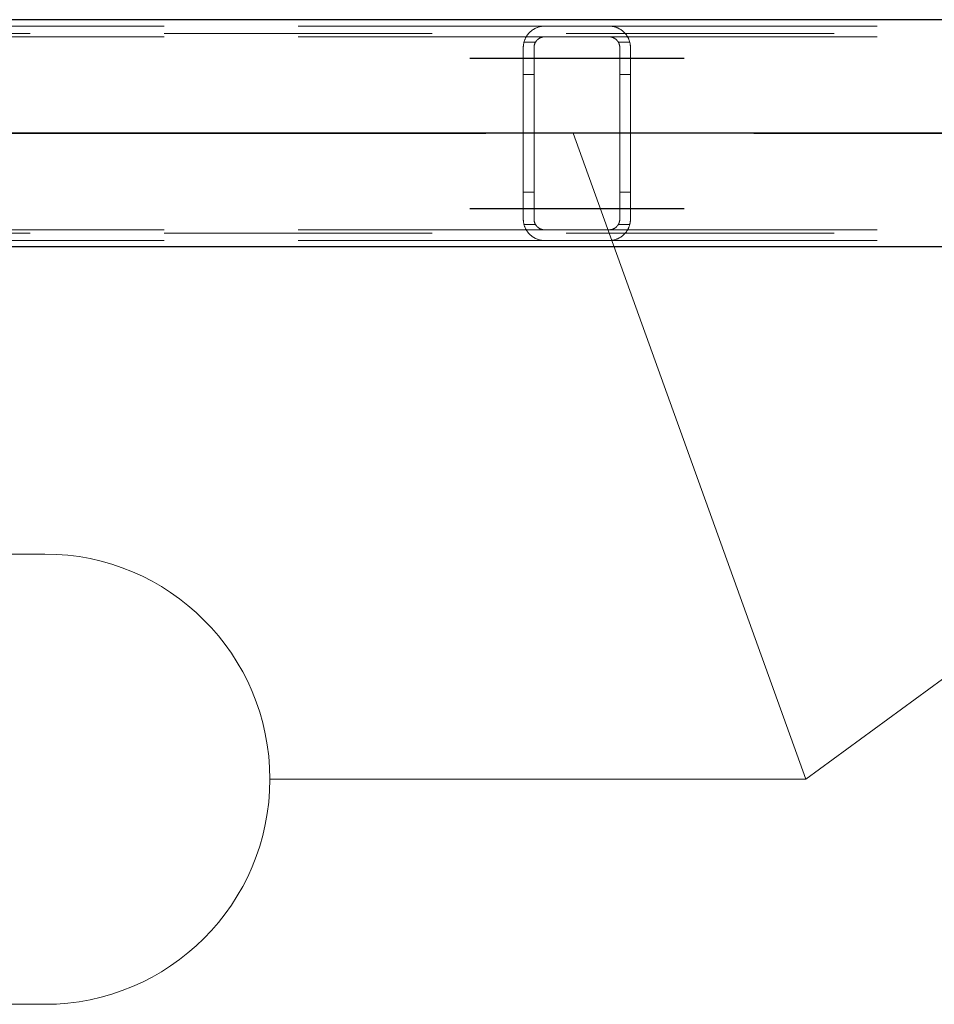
# Model space of a CAD drawing. Header units: millimetres. Extents: x -851 to 2, y 9346 to 10016.
# Tile 483 of 505: x -296.13 to -287.6, y 9781.35 to 9790.54. Entities that reach past the tile are written whole.
import ezdxf

# ---------------------------------------------------------------- set-up
doc = ezdxf.new("R2010")
doc.units = ezdxf.units.MM
doc.header["$LTSCALE"] = 10
doc.linetypes.add('HIDDEN', pattern=[0.375, 0.25, -0.125])
doc.linetypes.add('MITTE', pattern=[2, 1.25, -0.25, 0.25, -0.25])
for name, color, linetype, lineweight in [('PS_Hidden', 2, 'HIDDEN', 9), ('PS_Pos', 1, 'Continuous', 15), ('PS_Shape', 161, 'Continuous', 30), ('PS_SOLID', 7, 'Continuous', 30)]:
    doc.layers.add(name, color=color, linetype=linetype, lineweight=lineweight)
doc.layers.add('PS_Mid', color=5, linetype='MITTE')
doc.styles.add('simplex', font='simplex.shx', dxfattribs={"width": 0.75})

# ---------------------------------------------------------------- blocks, each defined once
blk = doc.blocks.new('*X1225')
at = {"layer": 'PS_Hidden', "color": 2, "linetype": 'HIDDEN'}
for p, q in [((-168.5324, 9790.4079), (-423.7324, 9790.4079)), ((-301.0324, 9790.4779), (-291.2324, 9790.4779)), ((-291.3966, 9790.392), (-291.394, 9790.3957)), ((-291.394, 9790.3957), (-291.3913, 9790.3993)), ((-291.3913, 9790.3993), (-291.3885, 9790.4029)), ((-291.3885, 9790.4029), (-291.3857, 9790.4064)), ((-291.3857, 9790.4064), (-291.3828, 9790.4098)), ((-291.3828, 9790.4098), (-291.3798, 9790.4131)), ((-291.3798, 9790.4131), (-291.3767, 9790.4164)), ((-291.3767, 9790.4164), (-291.3736, 9790.4196)), ((-291.3736, 9790.4196), (-291.3704, 9790.4227)), ((-291.3704, 9790.4227), (-291.3671, 9790.4257)), ((-291.3671, 9790.4257), (-291.3638, 9790.4287)), ((-291.3638, 9790.4287), (-291.3604, 9790.4316)), ((-291.3604, 9790.4316), (-291.3569, 9790.4344)), ((-291.3569, 9790.4344), (-291.3534, 9790.4371)), ((-291.3534, 9790.4371), (-291.3497, 9790.4399)), ((-291.3497, 9790.4399), (-291.3459, 9790.4426)), ((-291.3459, 9790.4426), (-291.3418, 9790.4453)), ((-291.3418, 9790.4453), (-291.3376, 9790.4479)), ((-291.3376, 9790.4479), (-291.3333, 9790.4505)), ((-291.3333, 9790.4505), (-291.3288, 9790.4531)), ((-291.3288, 9790.4531), (-291.3241, 9790.4556)), ((-291.3241, 9790.4556), (-291.3193, 9790.458)), ((-291.3193, 9790.458), (-291.3143, 9790.4603)), ((-291.3143, 9790.4603), (-291.3092, 9790.4625)), ((-291.3092, 9790.4625), (-291.304, 9790.4646)), ((-291.304, 9790.4646), (-291.2986, 9790.4666)), ((-291.2986, 9790.4666), (-291.2932, 9790.4684)), ((-291.2932, 9790.4684), (-291.2876, 9790.4701)), ((-291.2876, 9790.4701), (-291.2817, 9790.4717)), ((-291.2817, 9790.4717), (-291.2755, 9790.4732)), ((-291.2755, 9790.4732), (-291.2688, 9790.4746)), ((-291.2688, 9790.4746), (-291.2618, 9790.4757)), ((-291.2618, 9790.4757), (-291.2546, 9790.4767)), ((-291.2546, 9790.4767), (-291.2472, 9790.4773)), ((-291.2472, 9790.4773), (-291.2398, 9790.4778)), ((-291.2398, 9790.4778), (-291.2324, 9790.4779)), ((-291.2324, 9790.4779), (-290.6324, 9790.4779)), ((-290.6324, 9790.4779), (-290.6251, 9790.4778)), ((-290.6324, 9790.4779), (-280.8324, 9790.4779)), ((-290.6251, 9790.4778), (-290.6178, 9790.4773)), ((-290.6178, 9790.4773), (-290.6105, 9790.4767)), ((-290.6105, 9790.4767), (-290.6034, 9790.4758)), ((-290.6034, 9790.4758), (-290.5965, 9790.4746)), ((-290.5965, 9790.4746), (-290.5898, 9790.4733)), ((-290.5898, 9790.4733), (-290.5834, 9790.4718)), ((-290.5834, 9790.4718), (-290.5774, 9790.4702)), ((-290.5774, 9790.4702), (-290.5717, 9790.4684)), ((-290.5717, 9790.4684), (-290.5663, 9790.4667)), ((-290.5663, 9790.4667), (-290.5611, 9790.4648)), ((-290.5611, 9790.4648), (-290.556, 9790.4627)), ((-290.556, 9790.4627), (-290.551, 9790.4606)), ((-290.551, 9790.4606), (-290.5462, 9790.4583)), ((-290.5462, 9790.4583), (-290.5414, 9790.456)), ((-290.5414, 9790.456), (-290.5368, 9790.4535)), ((-290.5368, 9790.4535), (-290.5323, 9790.451)), ((-290.5323, 9790.451), (-290.5279, 9790.4483)), ((-290.5279, 9790.4483), (-290.5236, 9790.4457)), ((-290.5236, 9790.4457), (-290.5195, 9790.4429)), ((-290.5195, 9790.4429), (-290.5155, 9790.4401)), ((-290.5155, 9790.4401), (-290.5116, 9790.4372)), ((-290.5116, 9790.4372), (-290.5078, 9790.4343)), ((-290.5078, 9790.4343), (-290.5042, 9790.4313)), ((-290.5042, 9790.4313), (-290.5007, 9790.4284)), ((-290.5007, 9790.4284), (-290.4973, 9790.4254)), ((-290.4973, 9790.4254), (-290.4941, 9790.4223)), ((-290.4941, 9790.4223), (-290.491, 9790.4193)), ((-290.491, 9790.4193), (-290.488, 9790.4162)), ((-290.488, 9790.4162), (-290.485, 9790.4131)), ((-290.485, 9790.4131), (-290.4821, 9790.4098)), ((-290.4821, 9790.4098), (-290.4792, 9790.4065)), ((-290.4792, 9790.4065), (-290.4764, 9790.4031)), ((-290.4764, 9790.4031), (-290.4737, 9790.3996)), ((-290.4737, 9790.3996), (-290.471, 9790.396)), ((-290.471, 9790.396), (-290.4684, 9790.3924)), ((-301.0324, 9790.3779), (-291.2324, 9790.3779)), ((-291.431, 9790.3016), (-291.4303, 9790.3063)), ((-291.4303, 9790.3063), (-291.4296, 9790.311)), ((-291.4296, 9790.311), (-291.4288, 9790.3157)), ((-291.4288, 9790.3157), (-291.4278, 9790.3203)), ((-291.4278, 9790.3203), (-291.4268, 9790.3249)), ((-291.4268, 9790.3249), (-291.4256, 9790.3294)), ((-291.319, 9790.3279), (-291.4261, 9790.3279)), ((-291.4256, 9790.3294), (-291.4243, 9790.334)), ((-291.4243, 9790.334), (-291.423, 9790.3385)), ((-291.423, 9790.3385), (-291.4215, 9790.3429)), ((-291.4215, 9790.3429), (-291.4199, 9790.3473)), ((-291.4199, 9790.3473), (-291.4183, 9790.3517)), ((-291.4183, 9790.3517), (-291.4165, 9790.356)), ((-291.4165, 9790.356), (-291.4147, 9790.3602)), ((-291.4147, 9790.3602), (-291.4127, 9790.3644)), ((-291.4127, 9790.3644), (-291.4107, 9790.3685)), ((-291.4107, 9790.3685), (-291.4086, 9790.3726)), ((-291.4086, 9790.3726), (-291.4063, 9790.3766)), ((-291.4063, 9790.3766), (-291.404, 9790.3806)), ((-291.404, 9790.3806), (-291.4017, 9790.3845)), ((-291.4017, 9790.3845), (-291.3992, 9790.3883)), ((-291.3992, 9790.3883), (-291.3966, 9790.392)), ((-291.3289, 9790.3042), (-291.3294, 9790.302)), ((-291.3283, 9790.3063), (-291.3289, 9790.3042)), ((-291.3276, 9790.3085), (-291.3283, 9790.3063)), ((-291.3269, 9790.3107), (-291.3276, 9790.3085)), ((-291.3261, 9790.3128), (-291.3269, 9790.3107)), ((-291.3253, 9790.3149), (-291.3261, 9790.3128)), ((-291.3244, 9790.317), (-291.3253, 9790.3149)), ((-291.3235, 9790.3191), (-291.3244, 9790.317)), ((-291.3225, 9790.3212), (-291.3235, 9790.3191)), ((-291.3215, 9790.3233), (-291.3225, 9790.3212)), ((-291.3205, 9790.3253), (-291.3215, 9790.3233)), ((-291.3193, 9790.3273), (-291.3205, 9790.3253)), ((-291.3182, 9790.3293), (-291.3193, 9790.3273)), ((-291.317, 9790.3313), (-291.3182, 9790.3293)), ((-291.3157, 9790.3332), (-291.317, 9790.3313)), ((-291.3144, 9790.3351), (-291.3157, 9790.3332)), ((-291.3131, 9790.337), (-291.3144, 9790.3351)), ((-291.3117, 9790.3389), (-291.3131, 9790.337)), ((-291.3102, 9790.3407), (-291.3117, 9790.3389)), ((-291.3087, 9790.3425), (-291.3102, 9790.3407)), ((-291.3072, 9790.3443), (-291.3087, 9790.3425)), ((-291.3056, 9790.346), (-291.3072, 9790.3443)), ((-291.3039, 9790.3478), (-291.3056, 9790.346)), ((-291.3023, 9790.3494), (-291.3039, 9790.3478)), ((-291.3005, 9790.3511), (-291.3023, 9790.3494)), ((-291.2988, 9790.3527), (-291.3005, 9790.3511)), ((-291.297, 9790.3543), (-291.2988, 9790.3527)), ((-291.2951, 9790.3558), (-291.297, 9790.3543)), ((-291.2932, 9790.3573), (-291.2951, 9790.3558)), ((-291.2911, 9790.3588), (-291.2932, 9790.3573)), ((-291.289, 9790.3603), (-291.2911, 9790.3588)), ((-291.2868, 9790.3618), (-291.289, 9790.3603)), ((-291.2846, 9790.3632), (-291.2868, 9790.3618)), ((-291.2822, 9790.3646), (-291.2846, 9790.3632)), ((-291.2798, 9790.3659), (-291.2822, 9790.3646)), ((-291.2773, 9790.3673), (-291.2798, 9790.3659)), ((-291.2747, 9790.3685), (-291.2773, 9790.3673)), ((-291.2721, 9790.3697), (-291.2747, 9790.3685)), ((-291.2693, 9790.3708), (-291.2721, 9790.3697)), ((-291.2665, 9790.3719), (-291.2693, 9790.3708)), ((-291.2637, 9790.3729), (-291.2665, 9790.3719)), ((-291.2608, 9790.3738), (-291.2637, 9790.3729)), ((-291.2578, 9790.3746), (-291.2608, 9790.3738)), ((-291.2548, 9790.3754), (-291.2578, 9790.3746)), ((-291.2517, 9790.376), (-291.2548, 9790.3754)), ((-291.2486, 9790.3766), (-291.2517, 9790.376)), ((-291.2454, 9790.377), (-291.2486, 9790.3766)), ((-291.2422, 9790.3774), (-291.2454, 9790.377)), ((-291.239, 9790.3777), (-291.2422, 9790.3774)), ((-291.2357, 9790.3778), (-291.239, 9790.3777)), ((-291.2324, 9790.3779), (-291.2357, 9790.3778)), ((-290.6324, 9790.3779), (-291.2324, 9790.3779)), ((-290.6291, 9790.3778), (-290.6324, 9790.3779)), ((-290.6324, 9790.3779), (-280.8324, 9790.3779)), ((-290.6258, 9790.3777), (-290.6291, 9790.3778)), ((-290.6224, 9790.3774), (-290.6258, 9790.3777)), ((-290.619, 9790.377), (-290.6224, 9790.3774)), ((-290.6156, 9790.3765), (-290.619, 9790.377)), ((-290.6123, 9790.3759), (-290.6156, 9790.3765)), ((-290.6091, 9790.3751), (-290.6123, 9790.3759)), ((-290.606, 9790.3743), (-290.6091, 9790.3751)), ((-290.603, 9790.3735), (-290.606, 9790.3743)), ((-290.6001, 9790.3725), (-290.603, 9790.3735)), ((-290.5973, 9790.3715), (-290.6001, 9790.3725)), ((-290.5947, 9790.3705), (-290.5973, 9790.3715)), ((-290.5921, 9790.3694), (-290.5947, 9790.3705)), ((-290.5895, 9790.3682), (-290.5921, 9790.3694)), ((-290.5869, 9790.3669), (-290.5895, 9790.3682)), ((-290.5845, 9790.3656), (-290.5869, 9790.3669)), ((-290.582, 9790.3642), (-290.5845, 9790.3656)), ((-290.5797, 9790.3628), (-290.582, 9790.3642)), ((-290.5774, 9790.3613), (-290.5797, 9790.3628)), ((-290.5751, 9790.3598), (-290.5774, 9790.3613)), ((-290.573, 9790.3582), (-290.5751, 9790.3598)), ((-290.5709, 9790.3566), (-290.573, 9790.3582)), ((-290.5689, 9790.3551), (-290.5709, 9790.3566)), ((-290.5669, 9790.3534), (-290.5689, 9790.3551)), ((-290.5651, 9790.3518), (-290.5669, 9790.3534)), ((-290.5633, 9790.3502), (-290.5651, 9790.3518)), ((-290.5617, 9790.3486), (-290.5633, 9790.3502)), ((-290.5601, 9790.347), (-290.5617, 9790.3486)), ((-290.5585, 9790.3453), (-290.5601, 9790.347)), ((-290.557, 9790.3436), (-290.5585, 9790.3453)), ((-290.5555, 9790.3419), (-290.557, 9790.3436)), ((-290.5541, 9790.3401), (-290.5555, 9790.3419)), ((-290.5527, 9790.3383), (-290.5541, 9790.3401)), ((-290.5514, 9790.3365), (-290.5527, 9790.3383)), ((-290.55, 9790.3346), (-290.5514, 9790.3365)), ((-290.5488, 9790.3327), (-290.55, 9790.3346)), ((-290.5475, 9790.3308), (-290.5488, 9790.3327)), ((-290.5464, 9790.3288), (-290.5475, 9790.3308)), ((-290.5452, 9790.3269), (-290.5464, 9790.3288)), ((-290.4388, 9790.3279), (-290.5458, 9790.3279)), ((-290.5441, 9790.3249), (-290.5452, 9790.3269)), ((-290.5431, 9790.3229), (-290.5441, 9790.3249)), ((-290.5421, 9790.3208), (-290.5431, 9790.3229)), ((-290.5411, 9790.3188), (-290.5421, 9790.3208)), ((-290.5402, 9790.3167), (-290.5411, 9790.3188)), ((-290.5394, 9790.3146), (-290.5402, 9790.3167)), ((-290.5386, 9790.3125), (-290.5394, 9790.3146)), ((-290.5378, 9790.3104), (-290.5386, 9790.3125)), ((-290.5371, 9790.3082), (-290.5378, 9790.3104)), ((-290.5365, 9790.3061), (-290.5371, 9790.3082)), ((-290.5359, 9790.3039), (-290.5365, 9790.3061)), ((-290.5353, 9790.3018), (-290.5359, 9790.3039)), ((-290.4684, 9790.3924), (-290.4659, 9790.3887)), ((-290.4659, 9790.3887), (-290.4634, 9790.3849)), ((-290.4634, 9790.3849), (-290.4611, 9790.381)), ((-290.4611, 9790.381), (-290.4587, 9790.3771)), ((-290.4587, 9790.3771), (-290.4565, 9790.3731)), ((-290.4565, 9790.3731), (-290.4544, 9790.369)), ((-290.4544, 9790.369), (-290.4523, 9790.3649)), ((-290.4523, 9790.3649), (-290.4503, 9790.3607)), ((-290.4503, 9790.3607), (-290.4485, 9790.3564)), ((-290.4485, 9790.3564), (-290.4467, 9790.3521)), ((-290.4467, 9790.3521), (-290.445, 9790.3477)), ((-290.445, 9790.3477), (-290.4434, 9790.3433)), ((-290.4434, 9790.3433), (-290.4419, 9790.3388)), ((-290.4419, 9790.3388), (-290.4406, 9790.3343)), ((-290.4406, 9790.3343), (-290.4393, 9790.3297)), ((-290.4393, 9790.3297), (-290.4381, 9790.3251)), ((-290.4381, 9790.3251), (-290.437, 9790.3205)), ((-290.437, 9790.3205), (-290.4361, 9790.3158)), ((-290.4361, 9790.3158), (-290.4352, 9790.3111)), ((-290.4352, 9790.3111), (-290.4345, 9790.3064)), ((-290.4345, 9790.3064), (-290.4339, 9790.3017)), ((-291.4324, 9790.2779), (-291.4323, 9790.2827)), ((-291.4324, 9788.6779), (-291.4324, 9790.2779)), ((-291.4323, 9790.2827), (-291.4322, 9790.2874)), ((-291.4322, 9790.2874), (-291.4319, 9790.2922)), ((-291.4319, 9790.2922), (-291.4315, 9790.2969)), ((-291.4315, 9790.2969), (-291.431, 9790.3016)), ((-291.3323, 9790.2822), (-291.3324, 9790.2801)), ((-291.3324, 9790.2801), (-291.3324, 9790.2779)), ((-291.3324, 9790.2779), (-291.3324, 9788.6779)), ((-291.3322, 9790.2844), (-291.3323, 9790.2822)), ((-291.332, 9790.2866), (-291.3322, 9790.2844)), ((-291.3318, 9790.2888), (-291.332, 9790.2866)), ((-291.3315, 9790.291), (-291.3318, 9790.2888)), ((-291.3312, 9790.2932), (-291.3315, 9790.291)), ((-291.3308, 9790.2954), (-291.3312, 9790.2932)), ((-291.3304, 9790.2976), (-291.3308, 9790.2954)), ((-291.33, 9790.2998), (-291.3304, 9790.2976)), ((-291.3294, 9790.302), (-291.33, 9790.2998)), ((-290.5348, 9790.2996), (-290.5353, 9790.3018)), ((-290.5343, 9790.2974), (-290.5348, 9790.2996)), ((-290.5339, 9790.2952), (-290.5343, 9790.2974)), ((-290.5336, 9790.293), (-290.5339, 9790.2952)), ((-290.5333, 9790.2909), (-290.5336, 9790.293)), ((-290.533, 9790.2887), (-290.5333, 9790.2909)), ((-290.5328, 9790.2865), (-290.533, 9790.2887)), ((-290.5326, 9790.2843), (-290.5328, 9790.2865)), ((-290.5325, 9790.2822), (-290.5326, 9790.2843)), ((-290.5324, 9790.28), (-290.5325, 9790.2822)), ((-290.5324, 9790.2779), (-290.5324, 9790.28)), ((-290.5324, 9788.6779), (-290.5324, 9790.2779)), ((-290.4339, 9790.3017), (-290.4333, 9790.2969)), ((-290.4333, 9790.2969), (-290.4329, 9790.2922)), ((-290.4329, 9790.2922), (-290.4326, 9790.2874)), ((-290.4326, 9790.2874), (-290.4325, 9790.2827)), ((-290.4325, 9790.2827), (-290.4324, 9790.2779)), ((-290.4324, 9790.2779), (-290.4324, 9788.6779)), ((-291.3324, 9790.0279), (-291.4324, 9790.0279)), ((-290.4324, 9790.0279), (-290.5324, 9790.0279)), ((-291.3324, 9788.9279), (-291.4324, 9788.9279)), ((-290.4324, 9788.9279), (-290.5324, 9788.9279)), ((-291.4323, 9788.6731), (-291.4324, 9788.6779)), ((-291.4324, 9788.6779), (-291.4324, 9788.6779)), ((-291.4322, 9788.6684), (-291.4323, 9788.6731)), ((-291.4319, 9788.6636), (-291.4322, 9788.6684)), ((-291.4315, 9788.6589), (-291.4319, 9788.6636)), ((-291.431, 9788.6542), (-291.4315, 9788.6589)), ((-291.4303, 9788.6495), (-291.431, 9788.6542)), ((-291.4296, 9788.6448), (-291.4303, 9788.6495)), ((-291.3324, 9788.6779), (-291.3324, 9788.6757)), ((-291.3324, 9788.6757), (-291.3323, 9788.6735)), ((-291.3323, 9788.6735), (-291.3322, 9788.6714)), ((-291.3322, 9788.6714), (-291.332, 9788.6692)), ((-291.332, 9788.6692), (-291.3318, 9788.667)), ((-291.3318, 9788.667), (-291.3315, 9788.6648)), ((-291.3315, 9788.6648), (-291.3312, 9788.6626)), ((-291.3312, 9788.6626), (-291.3308, 9788.6604)), ((-291.3308, 9788.6604), (-291.3304, 9788.6582)), ((-291.3304, 9788.6582), (-291.33, 9788.656)), ((-291.33, 9788.656), (-291.3294, 9788.6538)), ((-291.3294, 9788.6538), (-291.3289, 9788.6516)), ((-291.3289, 9788.6516), (-291.3283, 9788.6495)), ((-291.3283, 9788.6495), (-291.3276, 9788.6473)), ((-290.5371, 9788.6476), (-290.5365, 9788.6497)), ((-290.5365, 9788.6497), (-290.5359, 9788.6519)), ((-290.5359, 9788.6519), (-290.5353, 9788.654)), ((-290.5353, 9788.654), (-290.5348, 9788.6562)), ((-290.5348, 9788.6562), (-290.5343, 9788.6584)), ((-290.5343, 9788.6584), (-290.5339, 9788.6606)), ((-290.5339, 9788.6606), (-290.5336, 9788.6627)), ((-290.5336, 9788.6627), (-290.5333, 9788.6649)), ((-290.5333, 9788.6649), (-290.533, 9788.6671)), ((-290.533, 9788.6671), (-290.5328, 9788.6693)), ((-290.5328, 9788.6693), (-290.5326, 9788.6714)), ((-290.5326, 9788.6714), (-290.5325, 9788.6736)), ((-290.5325, 9788.6736), (-290.5324, 9788.6758)), ((-290.5324, 9788.6758), (-290.5324, 9788.6779)), ((-290.5324, 9788.6779), (-290.5324, 9788.6779)), ((-290.4339, 9788.6541), (-290.4345, 9788.6494)), ((-290.4333, 9788.6588), (-290.4339, 9788.6541)), ((-290.4329, 9788.6636), (-290.4333, 9788.6588)), ((-290.4326, 9788.6684), (-290.4329, 9788.6636)), ((-290.4325, 9788.6731), (-290.4326, 9788.6684)), ((-290.4324, 9788.6779), (-290.4325, 9788.6731)), ((-301.0324, 9788.5779), (-291.2324, 9788.5779)), ((-291.4288, 9788.6401), (-291.4296, 9788.6448)), ((-291.4278, 9788.6355), (-291.4288, 9788.6401)), ((-291.4268, 9788.6309), (-291.4278, 9788.6355)), ((-291.4256, 9788.6263), (-291.4268, 9788.6309)), ((-291.319, 9788.6279), (-291.4261, 9788.6279)), ((-291.4243, 9788.6218), (-291.4256, 9788.6263)), ((-291.423, 9788.6173), (-291.4243, 9788.6218)), ((-291.4215, 9788.6129), (-291.423, 9788.6173)), ((-291.4199, 9788.6085), (-291.4215, 9788.6129)), ((-291.4183, 9788.6041), (-291.4199, 9788.6085)), ((-291.4165, 9788.5998), (-291.4183, 9788.6041)), ((-291.4147, 9788.5956), (-291.4165, 9788.5998)), ((-291.4127, 9788.5914), (-291.4147, 9788.5956)), ((-291.4107, 9788.5873), (-291.4127, 9788.5914)), ((-291.4086, 9788.5832), (-291.4107, 9788.5873)), ((-291.4063, 9788.5792), (-291.4086, 9788.5832)), ((-291.404, 9788.5752), (-291.4063, 9788.5792)), ((-291.4017, 9788.5713), (-291.404, 9788.5752)), ((-291.3992, 9788.5675), (-291.4017, 9788.5713)), ((-291.3966, 9788.5638), (-291.3992, 9788.5675)), ((-291.394, 9788.5601), (-291.3966, 9788.5638)), ((-291.3913, 9788.5565), (-291.394, 9788.5601)), ((-291.3276, 9788.6473), (-291.3269, 9788.6451)), ((-291.3269, 9788.6451), (-291.3261, 9788.643)), ((-291.3261, 9788.643), (-291.3253, 9788.6409)), ((-291.3253, 9788.6409), (-291.3244, 9788.6388)), ((-291.3244, 9788.6388), (-291.3235, 9788.6367)), ((-291.3235, 9788.6367), (-291.3225, 9788.6346)), ((-291.3225, 9788.6346), (-291.3215, 9788.6325)), ((-291.3215, 9788.6325), (-291.3205, 9788.6305)), ((-291.3205, 9788.6305), (-291.3193, 9788.6285)), ((-291.3193, 9788.6285), (-291.3182, 9788.6265)), ((-291.3182, 9788.6265), (-291.317, 9788.6245)), ((-291.317, 9788.6245), (-291.3157, 9788.6226)), ((-291.3157, 9788.6226), (-291.3144, 9788.6207)), ((-291.3144, 9788.6207), (-291.3131, 9788.6188)), ((-291.3131, 9788.6188), (-291.3117, 9788.6169)), ((-291.3117, 9788.6169), (-291.3102, 9788.6151)), ((-291.3102, 9788.6151), (-291.3087, 9788.6133)), ((-291.3087, 9788.6133), (-291.3072, 9788.6115)), ((-291.3072, 9788.6115), (-291.3056, 9788.6097)), ((-291.3056, 9788.6097), (-291.3039, 9788.608)), ((-291.3039, 9788.608), (-291.3023, 9788.6063)), ((-291.3023, 9788.6063), (-291.3005, 9788.6047)), ((-291.3005, 9788.6047), (-291.2988, 9788.6031)), ((-291.2988, 9788.6031), (-291.297, 9788.6015)), ((-291.297, 9788.6015), (-291.2951, 9788.6)), ((-291.2951, 9788.6), (-291.2932, 9788.5985)), ((-291.2932, 9788.5985), (-291.2911, 9788.597)), ((-291.2911, 9788.597), (-291.289, 9788.5955)), ((-291.289, 9788.5955), (-291.2868, 9788.594)), ((-291.2868, 9788.594), (-291.2846, 9788.5926)), ((-291.2846, 9788.5926), (-291.2822, 9788.5912)), ((-291.2822, 9788.5912), (-291.2798, 9788.5898)), ((-291.2798, 9788.5898), (-291.2773, 9788.5885)), ((-291.2773, 9788.5885), (-291.2747, 9788.5873)), ((-291.2747, 9788.5873), (-291.2721, 9788.5861)), ((-291.2721, 9788.5861), (-291.2693, 9788.585)), ((-291.2693, 9788.585), (-291.2665, 9788.5839)), ((-291.2665, 9788.5839), (-291.2637, 9788.5829)), ((-291.2637, 9788.5829), (-291.2608, 9788.582)), ((-291.2608, 9788.582), (-291.2578, 9788.5812)), ((-291.2578, 9788.5812), (-291.2548, 9788.5804)), ((-291.2548, 9788.5804), (-291.2517, 9788.5798)), ((-291.2517, 9788.5798), (-291.2486, 9788.5792)), ((-291.2486, 9788.5792), (-291.2454, 9788.5787)), ((-291.2454, 9788.5787), (-291.2422, 9788.5784)), ((-291.2422, 9788.5784), (-291.239, 9788.5781)), ((-291.239, 9788.5781), (-291.2357, 9788.5779)), ((-291.2357, 9788.5779), (-291.2324, 9788.5779)), ((-291.2324, 9788.5779), (-290.6324, 9788.5779)), ((-291.2324, 9788.5779), (-291.2324, 9788.5779)), ((-290.6324, 9788.5779), (-290.6291, 9788.578)), ((-290.6324, 9788.5779), (-280.8324, 9788.5779)), ((-290.6291, 9788.578), (-290.6258, 9788.5781)), ((-290.6258, 9788.5781), (-290.6224, 9788.5784)), ((-290.6224, 9788.5784), (-290.619, 9788.5788)), ((-290.619, 9788.5788), (-290.6156, 9788.5793)), ((-290.6156, 9788.5793), (-290.6123, 9788.5799)), ((-290.6123, 9788.5799), (-290.6091, 9788.5806)), ((-290.6091, 9788.5806), (-290.606, 9788.5815)), ((-290.606, 9788.5815), (-290.603, 9788.5823)), ((-290.603, 9788.5823), (-290.6001, 9788.5833)), ((-290.6001, 9788.5833), (-290.5973, 9788.5842)), ((-290.5973, 9788.5842), (-290.5947, 9788.5853)), ((-290.5947, 9788.5853), (-290.5921, 9788.5864)), ((-290.5921, 9788.5864), (-290.5895, 9788.5876)), ((-290.5895, 9788.5876), (-290.5869, 9788.5889)), ((-290.5869, 9788.5889), (-290.5845, 9788.5902)), ((-290.5845, 9788.5902), (-290.582, 9788.5916)), ((-290.582, 9788.5916), (-290.5797, 9788.593)), ((-290.5797, 9788.593), (-290.5774, 9788.5945)), ((-290.5774, 9788.5945), (-290.5751, 9788.596)), ((-290.5751, 9788.596), (-290.573, 9788.5976)), ((-290.573, 9788.5976), (-290.5709, 9788.5991)), ((-290.5709, 9788.5991), (-290.5689, 9788.6007)), ((-290.5689, 9788.6007), (-290.5669, 9788.6023)), ((-290.5669, 9788.6023), (-290.5651, 9788.604)), ((-290.5651, 9788.604), (-290.5633, 9788.6056)), ((-290.5633, 9788.6056), (-290.5617, 9788.6072)), ((-290.5617, 9788.6072), (-290.5601, 9788.6088)), ((-290.5601, 9788.6088), (-290.5585, 9788.6105)), ((-290.5585, 9788.6105), (-290.557, 9788.6122)), ((-290.557, 9788.6122), (-290.5555, 9788.6139)), ((-290.5555, 9788.6139), (-290.5541, 9788.6157)), ((-290.5541, 9788.6157), (-290.5527, 9788.6175)), ((-290.5527, 9788.6175), (-290.5514, 9788.6193)), ((-290.5514, 9788.6193), (-290.55, 9788.6212)), ((-290.55, 9788.6212), (-290.5488, 9788.6231)), ((-290.5488, 9788.6231), (-290.5475, 9788.625)), ((-290.5475, 9788.625), (-290.5464, 9788.6269)), ((-290.5464, 9788.6269), (-290.5452, 9788.6289)), ((-290.4388, 9788.6279), (-290.5458, 9788.6279)), ((-290.5452, 9788.6289), (-290.5441, 9788.6309)), ((-290.5441, 9788.6309), (-290.5431, 9788.6329)), ((-290.5431, 9788.6329), (-290.5421, 9788.635)), ((-290.5421, 9788.635), (-290.5411, 9788.637)), ((-290.5411, 9788.637), (-290.5402, 9788.6391)), ((-290.5402, 9788.6391), (-290.5394, 9788.6412)), ((-290.5394, 9788.6412), (-290.5386, 9788.6433)), ((-290.5386, 9788.6433), (-290.5378, 9788.6454)), ((-290.5378, 9788.6454), (-290.5371, 9788.6476)), ((-290.471, 9788.5598), (-290.4737, 9788.5562)), ((-290.4684, 9788.5634), (-290.471, 9788.5598)), ((-290.4659, 9788.5671), (-290.4684, 9788.5634)), ((-290.4634, 9788.5709), (-290.4659, 9788.5671)), ((-290.4611, 9788.5748), (-290.4634, 9788.5709)), ((-290.4587, 9788.5787), (-290.4611, 9788.5748)), ((-290.4565, 9788.5827), (-290.4587, 9788.5787)), ((-290.4544, 9788.5868), (-290.4565, 9788.5827)), ((-290.4523, 9788.5909), (-290.4544, 9788.5868)), ((-290.4503, 9788.5951), (-290.4523, 9788.5909)), ((-290.4485, 9788.5994), (-290.4503, 9788.5951)), ((-290.4467, 9788.6037), (-290.4485, 9788.5994)), ((-290.445, 9788.6081), (-290.4467, 9788.6037)), ((-290.4434, 9788.6125), (-290.445, 9788.6081)), ((-290.4419, 9788.617), (-290.4434, 9788.6125)), ((-290.4406, 9788.6215), (-290.4419, 9788.617)), ((-290.4393, 9788.6261), (-290.4406, 9788.6215)), ((-290.4381, 9788.6307), (-290.4393, 9788.6261)), ((-290.437, 9788.6353), (-290.4381, 9788.6307)), ((-290.4361, 9788.64), (-290.437, 9788.6353)), ((-290.4352, 9788.6446), (-290.4361, 9788.64)), ((-290.4345, 9788.6494), (-290.4352, 9788.6446)), ((-168.5324, 9788.5479), (-423.7324, 9788.5479)), ((-301.0324, 9788.4779), (-291.2324, 9788.4779)), ((-291.3885, 9788.5529), (-291.3913, 9788.5565)), ((-291.3857, 9788.5494), (-291.3885, 9788.5529)), ((-291.3828, 9788.546), (-291.3857, 9788.5494)), ((-291.3798, 9788.5427), (-291.3828, 9788.546)), ((-291.3767, 9788.5394), (-291.3798, 9788.5427)), ((-291.3736, 9788.5362), (-291.3767, 9788.5394)), ((-291.3704, 9788.5331), (-291.3736, 9788.5362)), ((-291.3671, 9788.5301), (-291.3704, 9788.5331)), ((-291.3638, 9788.5271), (-291.3671, 9788.5301)), ((-291.3604, 9788.5242), (-291.3638, 9788.5271)), ((-291.3569, 9788.5214), (-291.3604, 9788.5242)), ((-291.3534, 9788.5187), (-291.3569, 9788.5214)), ((-291.3497, 9788.5159), (-291.3534, 9788.5187)), ((-291.3459, 9788.5132), (-291.3497, 9788.5159)), ((-291.3418, 9788.5105), (-291.3459, 9788.5132)), ((-291.3376, 9788.5079), (-291.3418, 9788.5105)), ((-291.3333, 9788.5053), (-291.3376, 9788.5079)), ((-291.3288, 9788.5027), (-291.3333, 9788.5053)), ((-291.3241, 9788.5002), (-291.3288, 9788.5027)), ((-291.3193, 9788.4978), (-291.3241, 9788.5002)), ((-291.3143, 9788.4955), (-291.3193, 9788.4978)), ((-291.3092, 9788.4933), (-291.3143, 9788.4955)), ((-291.304, 9788.4912), (-291.3092, 9788.4933)), ((-291.2986, 9788.4892), (-291.304, 9788.4912)), ((-291.2932, 9788.4874), (-291.2986, 9788.4892)), ((-291.2876, 9788.4857), (-291.2932, 9788.4874)), ((-291.2817, 9788.4841), (-291.2876, 9788.4857)), ((-291.2755, 9788.4826), (-291.2817, 9788.4841)), ((-291.2688, 9788.4812), (-291.2755, 9788.4826)), ((-291.2618, 9788.4801), (-291.2688, 9788.4812)), ((-291.2546, 9788.4791), (-291.2618, 9788.4801)), ((-291.2472, 9788.4784), (-291.2546, 9788.4791)), ((-291.2398, 9788.478), (-291.2472, 9788.4784)), ((-291.2324, 9788.4779), (-291.2398, 9788.478)), ((-290.6324, 9788.4779), (-291.2324, 9788.4779)), ((-290.6251, 9788.478), (-290.6324, 9788.4779)), ((-290.6324, 9788.4779), (-280.8324, 9788.4779)), ((-290.6178, 9788.4784), (-290.6251, 9788.478)), ((-290.6105, 9788.4791), (-290.6178, 9788.4784)), ((-290.6034, 9788.48), (-290.6105, 9788.4791)), ((-290.5965, 9788.4811), (-290.6034, 9788.48)), ((-290.5898, 9788.4825), (-290.5965, 9788.4811)), ((-290.5834, 9788.484), (-290.5898, 9788.4825)), ((-290.5774, 9788.4856), (-290.5834, 9788.484)), ((-290.5717, 9788.4873), (-290.5774, 9788.4856)), ((-290.5663, 9788.4891), (-290.5717, 9788.4873)), ((-290.5611, 9788.491), (-290.5663, 9788.4891)), ((-290.556, 9788.4931), (-290.5611, 9788.491)), ((-290.551, 9788.4952), (-290.556, 9788.4931)), ((-290.5462, 9788.4975), (-290.551, 9788.4952)), ((-290.5414, 9788.4998), (-290.5462, 9788.4975)), ((-290.5368, 9788.5023), (-290.5414, 9788.4998)), ((-290.5323, 9788.5048), (-290.5368, 9788.5023)), ((-290.5279, 9788.5074), (-290.5323, 9788.5048)), ((-290.5236, 9788.5101), (-290.5279, 9788.5074)), ((-290.5195, 9788.5129), (-290.5236, 9788.5101)), ((-290.5155, 9788.5157), (-290.5195, 9788.5129)), ((-290.5116, 9788.5186), (-290.5155, 9788.5157)), ((-290.5078, 9788.5215), (-290.5116, 9788.5186)), ((-290.5042, 9788.5244), (-290.5078, 9788.5215)), ((-290.5007, 9788.5274), (-290.5042, 9788.5244)), ((-290.4973, 9788.5304), (-290.5007, 9788.5274)), ((-290.4941, 9788.5335), (-290.4973, 9788.5304)), ((-290.491, 9788.5365), (-290.4941, 9788.5335)), ((-290.488, 9788.5396), (-290.491, 9788.5365)), ((-290.485, 9788.5427), (-290.488, 9788.5396)), ((-290.4821, 9788.546), (-290.485, 9788.5427)), ((-290.4792, 9788.5493), (-290.4821, 9788.546)), ((-290.4764, 9788.5527), (-290.4792, 9788.5493)), ((-290.4737, 9788.5562), (-290.4764, 9788.5527))]:
    blk.add_line(p, q, dxfattribs=at)
at = {"layer": 'PS_Mid', "color": 5, "linetype": 'MITTE'}
for p, q in [((-291.9324, 9790.1779), (-290.8324, 9790.1779)), ((-291.9324, 9790.1779), (-290.8324, 9790.1779)), ((-291.0324, 9790.1779), (-289.9324, 9790.1779)), ((-291.0324, 9790.1779), (-289.9324, 9790.1779)), ((-166.0324, 9789.4779), (-426.2324, 9789.4779)), ((-324.2808, 9789.4779), (-267.984, 9789.4779)), ((-290.9324, 9789.4779), (-290.9324, 9789.4779)), ((-291.9324, 9788.7779), (-290.8324, 9788.7779)), ((-291.9324, 9788.7779), (-290.8324, 9788.7779)), ((-291.0324, 9788.7779), (-289.9324, 9788.7779)), ((-291.0324, 9788.7779), (-289.9324, 9788.7779))]:
    blk.add_line(p, q, dxfattribs=at)
at = {"layer": 'PS_SOLID', "color": 7, "linetype": 'Continuous'}
for p, q in [((-168.5324, 9790.5379), (-423.7324, 9790.5379)), ((-168.5324, 9788.4179), (-423.7324, 9788.4179))]:
    blk.add_line(p, q, dxfattribs=at)
blk = doc.blocks.new('*X1437')
at = {"color": 1}
for p, q in [((-280.5675, 9789.4779), (-288.7965, 9783.4531)), ((-301.6822, 9785.5531), (-295.8965, 9785.5531)), ((-293.7965, 9783.4531), (-288.7965, 9783.4531)), ((-301.6822, 9781.3531), (-295.8965, 9781.3531))]:
    blk.add_line(p, q, dxfattribs=at)
blk.add_arc((-295.8965, 9783.4531), 2.1, 270, 90, dxfattribs=at)
blk = doc.blocks.new('*X1438')
at = {"color": 1}
for p, q in [((-290.9675, 9789.4779), (-288.7965, 9783.4531)), ((-301.6822, 9785.5531), (-295.8965, 9785.5531)), ((-293.7965, 9783.4531), (-288.7965, 9783.4531)), ((-301.6822, 9781.3531), (-295.8965, 9781.3531))]:
    blk.add_line(p, q, dxfattribs=at)
for centre, start, end in [((-301.6822, 9783.4531), 90, 270), ((-295.8965, 9783.4531), 270, 90)]:
    blk.add_arc(centre, 2.1, start, end, dxfattribs=at)
at = {"color": 30, "style": 'simplex', "width": 0.75}
blk.add_text('592', height=3, dxfattribs=at).set_placement((-301.6822, 9781.9531))

msp = doc.modelspace()

# ---------------------------------------------------------------- block references
at = {"layer": 'PS_Pos'}
for name in ['*X1437', '*X1438']:
    msp.add_blockref(name, (0, 0), dxfattribs=at)
at = {"layer": 'PS_Shape', "color": 31}
msp.add_blockref('*X1225', (0, 0), dxfattribs=at)

doc.saveas('drawing.dxf')
